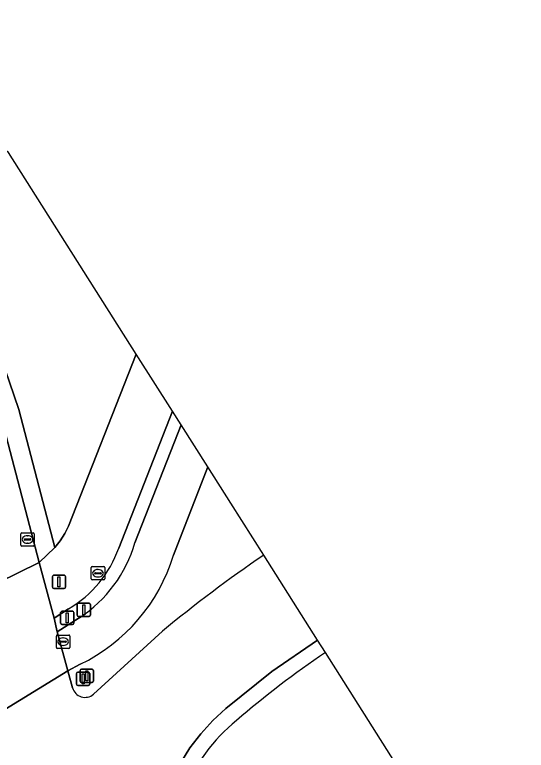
# Model space of a CAD drawing. Extents: x 159279 to 160377, y 384531 to 385888.
# Drawn here: x 160335.8 to 160374.2, y 384783.6 to 384838.7 of the extents above; entities that cross this region are included whole.
import ezdxf

# ---------------------------------------------------------------- set-up
doc = ezdxf.new("R2010")
doc.units = 0
for name, color, linetype in [('IMGEO_Berm_groen', 7, 'Continuous'), ('IMGEO_Berm_open', 7, 'Continuous'), ('IMGEO_Drukknoppaal', 7, 'Continuous'), ('IMGEO_Fietspad_open', 7, 'Continuous'), ('IMGEO_Lichtmast', 7, 'Continuous'), ('IMGEO_Rijbaan_regionaal_gesloten', 7, 'Continuous'), ('IMGEO_Rioolput', 7, 'Continuous'), ('IMGEO_Verkeerseiland_groen', 7, 'Continuous'), ('IMGEO_Verkeerseiland_open', 7, 'Continuous'), ('IMGEO_Verkeersregelinstallatiepaal', 7, 'Continuous'), ('IMGEO_Voetpad_open', 7, 'Continuous')]:
    doc.layers.add(name, color=color, linetype=linetype)

msp = doc.modelspace()

# ---------------------------------------------------------------- linework, layer by layer
at = {"layer": 'IMGEO_Berm_groen'}
msp.add_lwpolyline([(160344.939, 384813.291), (160335.359, 384828.406), (160331.753, 384830.982), (160328.12, 384833.722), (160322.436, 384838.728), (160321.664, 384837.872), (160326.077, 384831.015), (160327.003, 384829.512), (160331.807, 384820.577), (160333.709, 384816.149), (160336.127, 384809.135), (160338.841, 384798.782), (160339.23, 384799.289), (160339.572, 384799.83), (160339.865, 384800.398)], close=True, dxfattribs=at)
msp.add_lwpolyline([(160374.184, 384757.758), (160368.333, 384773.858), (160359.535, 384759.178), (160359.305, 384759.276), (160365.497, 384773.592), (160350.876, 384779.412), (160350.96, 384779.667), (160366.476, 384775.835), (160367.212, 384776.944), (160366.184, 384779.773), (160359.114, 384790.928)], dxfattribs=at)
for centre, radius, start, end in [((160400.563, 384729.927), 73.75, 124.19586, 130.71182), ((160360.766, 384775.56), 13.209, 128.9682, 158.4085)]:
    msp.add_arc(centre, radius, start, end, dxfattribs=at)
at = {"layer": 'IMGEO_Berm_open'}
for points in [[(160348.302, 384807.985), (160347.647, 384809.019), (160343.619, 384798.752)], [(160344.84, 384799.15), (160348.302, 384807.985)], [(160339.866, 384794.205), (160338.772, 384793.495), (160339.014, 384792.48), (160340.666, 384793.525)]]:
    msp.add_lwpolyline(points, dxfattribs=at)
for centre, radius, start, end in [((160335.19, 384801.95), 10.048, 303.0244, 343.8215), ((160335.561, 384801.581), 8.54, 300.2723, 340.6566)]:
    msp.add_arc(centre, radius, start, end, dxfattribs=at)
at = {"layer": 'IMGEO_Drukknoppaal'}
for p, q in [((160340.502, 384793.716), (160340.502, 384794.516)), ((160340.502, 384794.516), (160340.502, 384793.716)), ((160340.602, 384794.616), (160341.392, 384794.616)), ((160341.392, 384794.616), (160340.602, 384794.616)), ((160341.492, 384794.516), (160341.492, 384793.716)), ((160341.492, 384793.716), (160341.492, 384794.516)), ((160341.392, 384793.616), (160340.602, 384793.616)), ((160340.602, 384793.616), (160341.392, 384793.616))]:
    msp.add_line(p, q, dxfattribs=at)
msp.add_lwpolyline([(160340.922, 384794.491), (160341.072, 384794.491), (160341.072, 384793.741), (160340.922, 384793.741), (160340.922, 384794.491)], dxfattribs=at)
for centre, start, end in [((160340.602, 384794.516), 90, 180), ((160340.602, 384794.516), 90, 180), ((160341.392, 384794.516), 0, 90), ((160341.392, 384794.516), 360, 90), ((160340.602, 384793.716), 180, 270), ((160340.602, 384793.716), 180, 270), ((160341.392, 384793.716), 270, 0), ((160341.392, 384793.716), 270, 0)]:
    msp.add_arc(centre, 0.1, start, end, dxfattribs=at)
at = {"layer": 'IMGEO_Fietspad_open'}
for points in [[(160350.3, 384804.832), (160348.302, 384807.985), (160344.84, 384799.15)], [(160347.723, 384798.206), (160350.3, 384804.832)], [(160340.666, 384793.525), (160339.014, 384792.48), (160339.813, 384789.54), (160340.731, 384790.036)]]:
    msp.add_lwpolyline(points, dxfattribs=at)
for centre, radius, start, end in [((160335.19, 384801.95), 10.048, 303.0244, 343.8215), ((160334.859, 384802.138), 13.451, 295.8823, 343.0029)]:
    msp.add_arc(centre, radius, start, end, dxfattribs=at)
at = {"layer": 'IMGEO_Lichtmast'}
for p, q in [((160340.551, 384789.45), (160341.341, 384789.45)), ((160341.341, 384789.45), (160340.551, 384789.45)), ((160340.451, 384788.55), (160340.451, 384789.35)), ((160340.451, 384789.35), (160340.451, 384788.55)), ((160341.441, 384789.35), (160341.441, 384788.55)), ((160341.441, 384788.55), (160341.441, 384789.35)), ((160341.341, 384788.45), (160340.551, 384788.45)), ((160340.551, 384788.45), (160341.341, 384788.45))]:
    msp.add_line(p, q, dxfattribs=at)
msp.add_lwpolyline([(160340.871, 384789.325), (160341.021, 384789.325), (160341.021, 384788.575), (160340.871, 384788.575), (160340.871, 384789.325)], dxfattribs=at)
for centre, start, end in [((160340.551, 384789.35), 90, 180), ((160340.551, 384789.35), 90, 180), ((160341.341, 384789.35), 0, 90), ((160341.341, 384789.35), 360, 90), ((160340.551, 384788.55), 180, 270), ((160340.551, 384788.55), 180, 270), ((160341.341, 384788.55), 270, 0), ((160341.341, 384788.55), 270, 0)]:
    msp.add_arc(centre, 0.1, start, end, dxfattribs=at)
at = {"layer": 'IMGEO_Rijbaan_regionaal_gesloten'}
for points in [[(160334.53, 384796.147), (160337.664, 384797.668), (160334.742, 384808.772)], [(160358.526, 384791.855), (160354.491, 384798.22)], [(160346.893, 384792.513), (160341.725, 384787.788)], [(160336.947, 384767.775), (160347.835, 384762.831), (160347.539, 384763.41), (160346.818, 384765.062), (160346.247, 384766.771), (160345.831, 384768.524), (160345.574, 384770.308), (160345.476, 384772.107), (160345.54, 384773.908), (160345.765, 384775.696), (160346.148, 384777.456), (160346.687, 384779.176), (160347.378, 384780.84), (160347.637, 384781.444), (160348.247, 384782.636), (160348.96, 384783.77), (160349.771, 384784.834), (160350.675, 384785.823), (160351.663, 384786.726), (160355.107, 384789.497), (160358.526, 384791.855)], [(160340.161, 384788.275), (160339.813, 384789.54), (160328.122, 384782.407), (160327.66, 384778.271), (160327.182, 384775.959), (160333.951, 384765.247), (160335.108, 384767.704)]]:
    msp.add_lwpolyline(points, dxfattribs=at)
msp.add_lwpolyline([(160339.014, 384792.48), (160338.772, 384793.495), (160337.664, 384797.668), (160334.53, 384796.147), (160331.05, 384794.458), (160327.68, 384792.822), (160328.19, 384788.651), (160328.215, 384788.449), (160328.28, 384787.55), (160328.306, 384787.114), (160328.307, 384784.468), (160328.122, 384782.407), (160339.813, 384789.54)], close=True, dxfattribs=at)
for centre, radius, start, end in [((160412.221, 384713.452), 102.559, 124.25617, 129.56698), ((160341.097, 384788.527), 0.969, 195.0394, 310.3694)]:
    msp.add_arc(centre, radius, start, end, dxfattribs=at)
at = {"layer": 'IMGEO_Rioolput'}
for p, q in [((160336.28, 384798.967), (160336.28, 384799.819)), ((160336.355, 384799.893), (160337.207, 384799.893)), ((160336.539, 384799.387), (160336.539, 384799.399)), ((160336.582, 384799.436), (160336.98, 384799.436)), ((160336.768, 384799.673), (160336.793, 384799.673)), ((160337.023, 384799.399), (160337.023, 384799.387)), ((160337.281, 384799.819), (160337.281, 384798.967)), ((160337.207, 384798.893), (160336.355, 384798.893)), ((160336.977, 384799.35), (160336.579, 384799.35)), ((160336.791, 384799.113), (160336.766, 384799.113)), ((160341.565, 384796.434), (160341.565, 384797.286)), ((160341.64, 384797.36), (160342.492, 384797.36)), ((160342.566, 384797.286), (160342.566, 384796.434)), ((160341.824, 384796.854), (160341.824, 384796.866)), ((160342.262, 384796.817), (160341.864, 384796.817)), ((160341.867, 384796.903), (160342.265, 384796.903)), ((160342.053, 384797.14), (160342.078, 384797.14)), ((160342.308, 384796.866), (160342.308, 384796.854)), ((160342.492, 384796.36), (160341.64, 384796.36)), ((160342.076, 384796.58), (160342.051, 384796.58)), ((160339.018, 384792.23), (160339.87, 384792.23)), ((160338.943, 384791.304), (160338.943, 384792.156)), ((160339.202, 384791.724), (160339.202, 384791.736)), ((160339.64, 384791.687), (160339.242, 384791.687)), ((160339.245, 384791.773), (160339.643, 384791.773)), ((160339.431, 384792.01), (160339.456, 384792.01)), ((160339.686, 384791.736), (160339.686, 384791.724)), ((160339.944, 384792.156), (160339.944, 384791.304)), ((160339.87, 384791.23), (160339.018, 384791.23)), ((160339.454, 384791.45), (160339.429, 384791.45))]:
    msp.add_line(p, q, dxfattribs=at)
for points in [[(160336.28, 384798.967), (160336.28, 384799.819)], [(160336.355, 384799.893), (160337.207, 384799.893)], [(160337.281, 384799.819), (160337.281, 384798.967)], [(160337.207, 384798.893), (160336.355, 384798.893)], [(160341.565, 384796.434), (160341.565, 384797.286)], [(160341.64, 384797.36), (160342.492, 384797.36)], [(160342.566, 384797.286), (160342.566, 384796.434)], [(160342.492, 384796.36), (160341.64, 384796.36)], [(160339.018, 384792.23), (160339.87, 384792.23)], [(160338.943, 384791.304), (160338.943, 384792.156)], [(160339.944, 384792.156), (160339.944, 384791.304)], [(160339.87, 384791.23), (160339.018, 384791.23)]]:
    msp.add_lwpolyline(points, dxfattribs=at)
for centre, radius, start, end in [((160336.357, 384799.817), 0.0765, 91.552, 178.448), ((160336.357, 384799.817), 0.0765, 91.552, 178.448), ((160336.579, 384799.396), 0.0403, 85.8775, 175.7526), ((160336.576, 384799.386), 0.0366, 178.938, 274.7102), ((160336.98, 384799.393), 0.043, 264.8664, 352.4533), ((160336.984, 384799.398), 0.0386, 1.7309, 96.639), ((160337.205, 384799.817), 0.0765, 1.552, 88.448), ((160337.205, 384799.817), 0.0765, 1.552, 88.448), ((160336.357, 384798.969), 0.0765, 181.552, 268.448), ((160336.357, 384798.969), 0.0765, 181.552, 268.448), ((160337.205, 384798.969), 0.0765, 271.552, 358.448), ((160337.205, 384798.969), 0.0765, 271.552, 358.448), ((160341.642, 384797.284), 0.0765, 91.552, 178.448), ((160341.642, 384797.284), 0.0765, 91.552, 178.448), ((160342.49, 384797.284), 0.0765, 1.552, 88.448), ((160342.49, 384797.284), 0.0765, 1.552, 88.448), ((160341.864, 384796.863), 0.0403, 85.8775, 175.7526), ((160341.861, 384796.853), 0.0366, 178.938, 274.7102), ((160342.265, 384796.86), 0.043, 264.8664, 352.4533), ((160342.269, 384796.865), 0.0386, 1.7309, 96.639), ((160341.642, 384796.436), 0.0765, 181.552, 268.448), ((160341.642, 384796.436), 0.0765, 181.552, 268.448), ((160342.49, 384796.436), 0.0765, 271.552, 358.448), ((160342.49, 384796.436), 0.0765, 271.552, 358.448), ((160339.02, 384792.154), 0.0765, 91.552, 178.448), ((160339.02, 384792.154), 0.0765, 91.552, 178.448), ((160339.868, 384792.154), 0.0765, 1.552, 88.448), ((160339.868, 384792.154), 0.0765, 1.552, 88.448), ((160339.242, 384791.733), 0.0403, 85.8775, 175.7526), ((160339.239, 384791.723), 0.0366, 178.938, 274.7102), ((160339.643, 384791.73), 0.043, 264.8664, 352.4533), ((160339.647, 384791.735), 0.0386, 1.7309, 96.639), ((160339.02, 384791.306), 0.0765, 181.552, 268.448), ((160339.02, 384791.306), 0.0765, 181.552, 268.448), ((160339.868, 384791.306), 0.0765, 271.552, 358.448), ((160339.868, 384791.306), 0.0765, 271.552, 358.448)]:
    msp.add_arc(centre, radius, start, end, dxfattribs=at)
for centre, major_axis, ratio, start_param, end_param in [((160336.767, 384799.393), (-0.387, 0.002), 0.722429, 4.712389, 7.853982), ((160336.792, 384799.393), (-0.39, 0.002), 0.717154, 1.570796, 4.712389), ((160342.052, 384796.86), (-0.387, 0.002), 0.722429, 4.712389, 7.853982), ((160342.077, 384796.86), (-0.39, 0.002), 0.717154, 1.570796, 4.712389), ((160339.43, 384791.73), (-0.387, 0.002), 0.722429, 4.712389, 7.853982), ((160339.455, 384791.73), (-0.39, 0.002), 0.717154, 1.570796, 4.712389)]:
    msp.add_ellipse(centre, major_axis=major_axis, ratio=ratio, start_param=start_param, end_param=end_param, dxfattribs=at)
at = {"layer": 'IMGEO_Verkeerseiland_groen'}
for points in [[(160354.491, 384798.22), (160352.025, 384802.111), (160350.3, 384804.832), (160347.723, 384798.206)], [(160341.725, 384787.788), (160346.893, 384792.513)], [(160340.731, 384790.036), (160339.813, 384789.54), (160340.161, 384788.275)]]:
    msp.add_lwpolyline(points, dxfattribs=at)
for centre, radius, start, end in [((160334.859, 384802.138), 13.451, 295.8823, 343.0029), ((160412.221, 384713.452), 102.559, 124.25617, 129.56698), ((160341.097, 384788.527), 0.969, 195.0394, 310.3694)]:
    msp.add_arc(centre, radius, start, end, dxfattribs=at)
at = {"layer": 'IMGEO_Verkeerseiland_open'}
msp.add_lwpolyline([(160337.664, 384797.668), (160338.841, 384798.782), (160336.127, 384809.135), (160333.709, 384816.149), (160331.807, 384820.577), (160327.003, 384829.512), (160326.077, 384831.015), (160321.664, 384837.872), (160320.673, 384836.753), (160321.986, 384834.833), (160324.467, 384830.847), (160324.689, 384830.473), (160324.909, 384830.098), (160330.534, 384820.003), (160332.283, 384815.903), (160334.742, 384808.772)], close=True, dxfattribs=at)
for points in [[(160358.526, 384791.855), (160355.107, 384789.497), (160351.663, 384786.726), (160350.675, 384785.823), (160349.771, 384784.834), (160348.96, 384783.77), (160348.247, 384782.636)], [(160359.114, 384790.928), (160358.526, 384791.855)]]:
    msp.add_lwpolyline(points, dxfattribs=at)
for centre, radius, start, end in [((160400.563, 384729.927), 73.75, 124.19586, 130.71182), ((160360.766, 384775.56), 13.209, 128.9682, 158.4085)]:
    msp.add_arc(centre, radius, start, end, dxfattribs=at)
at = {"layer": 'IMGEO_Verkeersregelinstallatiepaal'}
for p, q in [((160338.642, 384795.809), (160338.642, 384796.609)), ((160338.642, 384796.609), (160338.642, 384795.809)), ((160338.742, 384796.709), (160339.532, 384796.709)), ((160339.532, 384796.709), (160338.742, 384796.709)), ((160339.632, 384796.609), (160339.632, 384795.809)), ((160339.632, 384795.809), (160339.632, 384796.609)), ((160339.532, 384795.709), (160338.742, 384795.709)), ((160338.742, 384795.709), (160339.532, 384795.709)), ((160339.265, 384793.11), (160339.265, 384793.91)), ((160339.265, 384793.91), (160339.265, 384793.11)), ((160339.365, 384794.01), (160340.155, 384794.01)), ((160340.155, 384794.01), (160339.365, 384794.01)), ((160340.255, 384793.91), (160340.255, 384793.11)), ((160340.255, 384793.11), (160340.255, 384793.91)), ((160340.155, 384793.01), (160339.365, 384793.01)), ((160339.365, 384793.01), (160340.155, 384793.01)), ((160340.73, 384788.768), (160340.73, 384789.568)), ((160340.73, 384789.568), (160340.73, 384788.768)), ((160340.83, 384789.668), (160341.62, 384789.668)), ((160341.62, 384789.668), (160340.83, 384789.668)), ((160341.72, 384789.568), (160341.72, 384788.768)), ((160341.72, 384788.768), (160341.72, 384789.568)), ((160341.62, 384788.668), (160340.83, 384788.668)), ((160340.83, 384788.668), (160341.62, 384788.668))]:
    msp.add_line(p, q, dxfattribs=at)
for points in [[(160339.062, 384796.584), (160339.212, 384796.584), (160339.212, 384795.834), (160339.062, 384795.834), (160339.062, 384796.584)], [(160339.685, 384793.885), (160339.835, 384793.885), (160339.835, 384793.135), (160339.685, 384793.135), (160339.685, 384793.885)], [(160341.15, 384789.543), (160341.3, 384789.543), (160341.3, 384788.793), (160341.15, 384788.793), (160341.15, 384789.543)]]:
    msp.add_lwpolyline(points, dxfattribs=at)
for centre, start, end in [((160338.742, 384796.609), 90, 180), ((160338.742, 384796.609), 90, 180), ((160339.532, 384796.609), 0, 90), ((160339.532, 384796.609), 360, 90), ((160338.742, 384795.809), 180, 270), ((160338.742, 384795.809), 180, 270), ((160339.532, 384795.809), 270, 0), ((160339.532, 384795.809), 270, 0), ((160339.365, 384793.91), 90, 180), ((160339.365, 384793.91), 90, 180), ((160340.155, 384793.91), 0, 90), ((160340.155, 384793.91), 360, 90), ((160339.365, 384793.11), 180, 270), ((160339.365, 384793.11), 180, 270), ((160340.155, 384793.11), 270, 0), ((160340.155, 384793.11), 270, 0), ((160340.83, 384789.568), 90, 180), ((160340.83, 384789.568), 90, 180), ((160341.62, 384789.568), 0, 90), ((160341.62, 384789.568), 360, 90), ((160340.83, 384788.768), 180, 270), ((160340.83, 384788.768), 180, 270), ((160341.62, 384788.768), 270, 0), ((160341.62, 384788.768), 270, 0)]:
    msp.add_arc(centre, 0.1, start, end, dxfattribs=at)
at = {"layer": 'IMGEO_Voetpad_open'}
for points in [[(160344.939, 384813.291), (160339.865, 384800.398), (160339.572, 384799.83), (160339.23, 384799.289), (160338.841, 384798.782), (160337.664, 384797.668), (160338.772, 384793.495), (160339.866, 384794.205)], [(160343.619, 384798.752), (160347.647, 384809.019), (160344.939, 384813.291)]]:
    msp.add_lwpolyline(points, dxfattribs=at)
msp.add_arc((160335.561, 384801.581), 8.54, 300.2723, 340.6566, dxfattribs=at)

doc.saveas('drawing.dxf')
